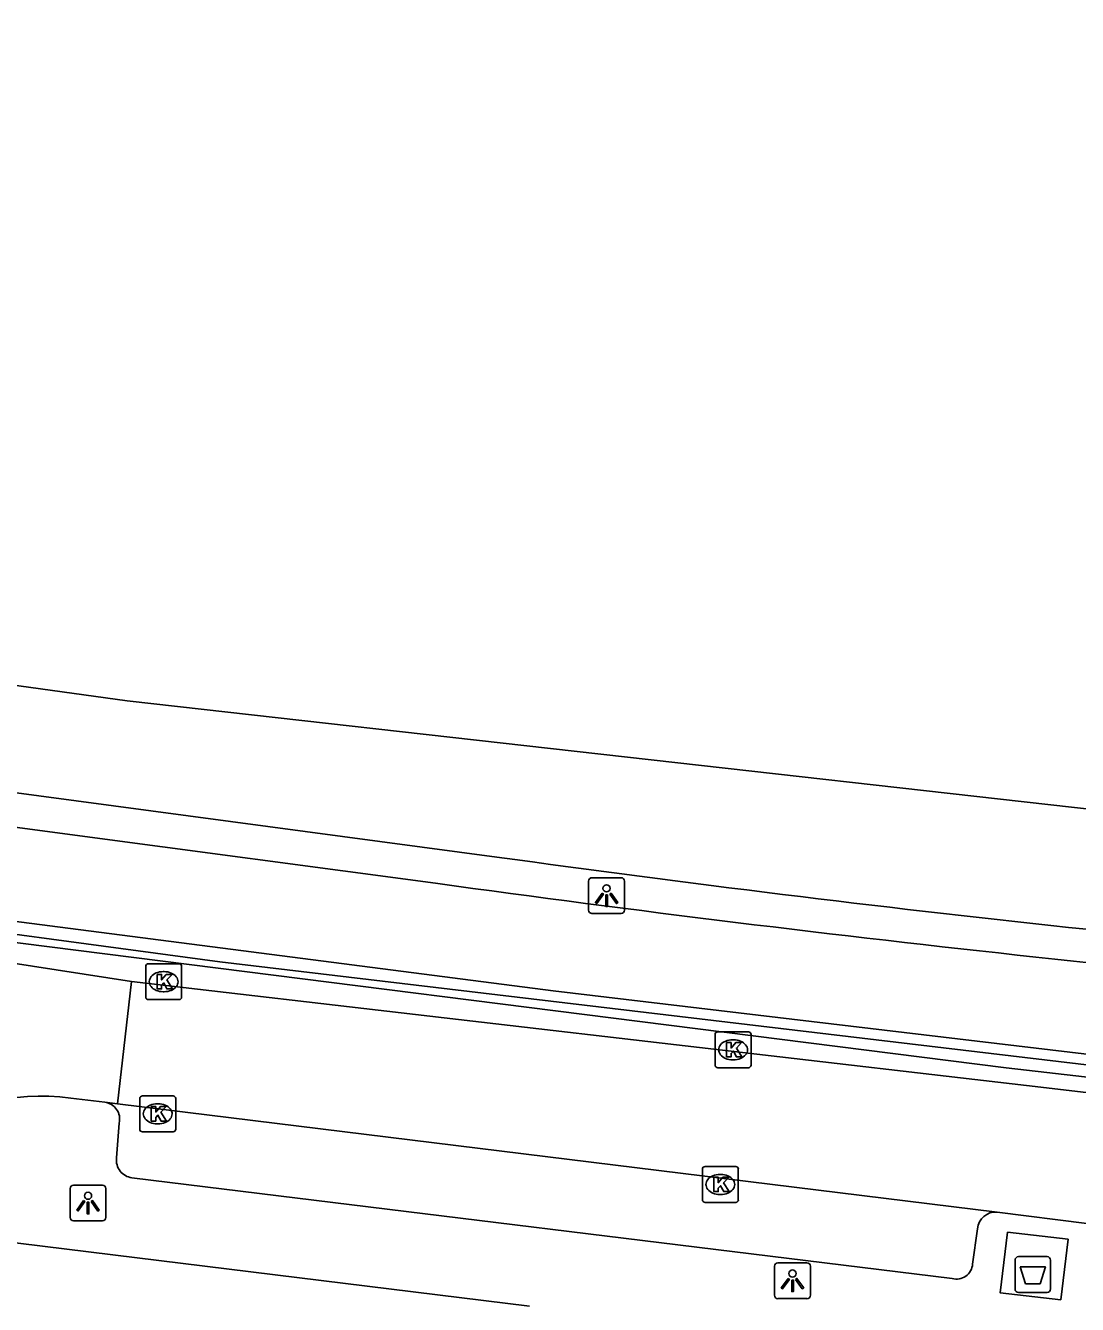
# Model space of a CAD drawing. Extents: x 161696 to 162377, y 380761 to 381673.
# Drawn here: x 162017.86 to 162047.14, y 381607.67 to 381643.26 of the extents above; entities that cross this region are included whole.
import ezdxf

# ---------------------------------------------------------------- set-up
doc = ezdxf.new("R2010")
doc.units = 0
for name, color, linetype in [('IMGEO_Afval_apart_plaats', 7, 'Continuous'), ('IMGEO_Berm_gesloten', 7, 'Continuous'), ('IMGEO_Haag', 7, 'Continuous'), ('IMGEO_Hek', 7, 'Continuous'), ('IMGEO_Kolk', 7, 'Continuous'), ('IMGEO_Lichtpunt', 7, 'Continuous'), ('IMGEO_Rijbaan_lokaal_gesloten', 7, 'Continuous'), ('IMGEO_Rijbaan_lokaal_open', 7, 'Continuous'), ('IMGEO_Rijbaan_regionaal_gesloten', 7, 'Continuous'), ('IMGEO_Voetpad_gesloten', 7, 'Continuous'), ('IMGEO_Voetpad_open', 7, 'Continuous')]:
    doc.layers.add(name, color=color, linetype=linetype)

msp = doc.modelspace()

# ---------------------------------------------------------------- linework, layer by layer
at = {"layer": 'IMGEO_Afval_apart_plaats'}
for p, q in [((162045.405, 381608.098), (162045.405, 381608.898)), ((162045.405, 381608.898), (162045.405, 381608.098)), ((162045.505, 381608.998), (162046.295, 381608.998)), ((162046.295, 381608.998), (162045.505, 381608.998)), ((162046.395, 381608.898), (162046.395, 381608.098)), ((162046.395, 381608.098), (162046.395, 381608.898)), ((162046.295, 381607.998), (162045.505, 381607.998)), ((162045.505, 381607.998), (162046.295, 381607.998))]:
    msp.add_line(p, q, dxfattribs=at)
msp.add_lwpolyline([(162045.548, 381608.712), (162046.252, 381608.712), (162046.103, 381608.242), (162045.697, 381608.242), (162045.548, 381608.712)], dxfattribs=at)
for centre, start, end in [((162045.505, 381608.898), 90, 180), ((162045.505, 381608.898), 90, 180), ((162046.295, 381608.898), 0, 90), ((162046.295, 381608.898), 360, 90), ((162045.505, 381608.098), 180, 270), ((162045.505, 381608.098), 180, 270), ((162046.295, 381608.098), 270, 0), ((162046.295, 381608.098), 270, 0)]:
    msp.add_arc(centre, 0.1, start, end, dxfattribs=at)
at = {"layer": 'IMGEO_Berm_gesloten'}
msp.add_lwpolyline([(162029.275, 381619.389), (162019.095, 381620.749), (162000.482, 381623.237), (162000, 381623.301), (161983.32, 381625.528)], dxfattribs=at)
msp.add_arc((162107.381, 382185.934), 571.903, 262.15042, 265.52468, dxfattribs=at)
at = {"layer": 'IMGEO_Haag'}
for points in [[(162073.121, 381611.61), (162058.201, 381613.334), (162052.636, 381614.01), (162032.551, 381616.394), (162012.929, 381618.932), (162008.008, 381619.592), (162005.403, 381620.402), (162005.256, 381619.883)], [(162013.023, 381618.315), (162045.16, 381614.253), (162073.603, 381610.989)]]:
    msp.add_lwpolyline(points, dxfattribs=at)
at = {"layer": 'IMGEO_Hek'}
msp.add_lwpolyline([(162062.234, 381612.571), (162023.271, 381617.206), (162013.068, 381618.577), (162007.88, 381619.413), (162005.359, 381620.005)], dxfattribs=at)
at = {"layer": 'IMGEO_Kolk'}
for p, q in [((162021.207, 381616.225), (162021.207, 381617.077)), ((162021.282, 381617.151), (162022.134, 381617.151)), ((162022.208, 381617.077), (162022.208, 381616.225)), ((162021.695, 381616.931), (162021.72, 381616.931)), ((162021.718, 381616.371), (162021.693, 381616.371)), ((162022.134, 381616.151), (162021.282, 381616.151)), ((162037.056, 381614.329), (162037.056, 381615.181)), ((162037.131, 381615.255), (162037.983, 381615.255)), ((162037.544, 381615.035), (162037.569, 381615.035)), ((162038.057, 381615.181), (162038.057, 381614.329)), ((162037.983, 381614.255), (162037.131, 381614.255)), ((162037.567, 381614.475), (162037.542, 381614.475)), ((162021.041, 381612.546), (162021.041, 381613.398)), ((162021.116, 381613.472), (162021.968, 381613.472)), ((162021.529, 381613.252), (162021.554, 381613.252)), ((162022.042, 381613.398), (162022.042, 381612.546)), ((162021.968, 381612.472), (162021.116, 381612.472)), ((162021.552, 381612.692), (162021.527, 381612.692)), ((162036.702, 381610.581), (162036.702, 381611.433)), ((162036.777, 381611.507), (162037.629, 381611.507)), ((162037.703, 381611.433), (162037.703, 381610.581)), ((162037.19, 381611.287), (162037.215, 381611.287)), ((162037.213, 381610.727), (162037.188, 381610.727)), ((162037.629, 381610.507), (162036.777, 381610.507))]:
    msp.add_line(p, q, dxfattribs=at)
for points in [[(162021.207, 381616.225), (162021.207, 381617.077)], [(162021.282, 381617.151), (162022.134, 381617.151)], [(162022.208, 381617.077), (162022.208, 381616.225)], [(162021.528, 381616.851), (162021.651, 381616.851), (162021.651, 381616.7), (162021.781, 381616.851), (162021.945, 381616.851), (162021.799, 381616.7), (162021.952, 381616.451), (162021.8, 381616.451), (162021.715, 381616.615), (162021.651, 381616.548), (162021.651, 381616.451), (162021.528, 381616.451), (162021.528, 381616.851)], [(162022.134, 381616.151), (162021.282, 381616.151)], [(162037.056, 381614.329), (162037.056, 381615.181)], [(162037.131, 381615.255), (162037.983, 381615.255)], [(162037.377, 381614.955), (162037.5, 381614.955), (162037.5, 381614.804), (162037.63, 381614.955), (162037.794, 381614.955), (162037.648, 381614.804), (162037.801, 381614.555), (162037.649, 381614.555), (162037.564, 381614.719), (162037.5, 381614.652), (162037.5, 381614.555), (162037.377, 381614.555), (162037.377, 381614.955)], [(162038.057, 381615.181), (162038.057, 381614.329)], [(162037.983, 381614.255), (162037.131, 381614.255)], [(162021.041, 381612.546), (162021.041, 381613.398)], [(162021.116, 381613.472), (162021.968, 381613.472)], [(162021.362, 381613.172), (162021.485, 381613.172), (162021.485, 381613.021), (162021.615, 381613.172), (162021.779, 381613.172), (162021.633, 381613.021), (162021.786, 381612.772), (162021.634, 381612.772), (162021.549, 381612.936), (162021.485, 381612.869), (162021.485, 381612.772), (162021.362, 381612.772), (162021.362, 381613.172)], [(162022.042, 381613.398), (162022.042, 381612.546)], [(162021.968, 381612.472), (162021.116, 381612.472)], [(162036.702, 381610.581), (162036.702, 381611.433)], [(162036.777, 381611.507), (162037.629, 381611.507)], [(162037.703, 381611.433), (162037.703, 381610.581)], [(162037.023, 381611.207), (162037.146, 381611.207), (162037.146, 381611.056), (162037.276, 381611.207), (162037.44, 381611.207), (162037.294, 381611.056), (162037.447, 381610.807), (162037.295, 381610.807), (162037.21, 381610.971), (162037.146, 381610.904), (162037.146, 381610.807), (162037.023, 381610.807), (162037.023, 381611.207)], [(162037.629, 381610.507), (162036.777, 381610.507)]]:
    msp.add_lwpolyline(points, dxfattribs=at)
for centre, start, end in [((162021.284, 381617.075), 91.552, 178.448), ((162021.284, 381617.075), 91.552, 178.448), ((162022.132, 381617.075), 1.552, 88.448), ((162022.132, 381617.075), 1.552, 88.448), ((162021.284, 381616.227), 181.552, 268.448), ((162021.284, 381616.227), 181.552, 268.448), ((162022.132, 381616.227), 271.552, 358.448), ((162022.132, 381616.227), 271.552, 358.448), ((162037.133, 381615.179), 91.552, 178.448), ((162037.133, 381615.179), 91.552, 178.448), ((162037.981, 381615.179), 1.552, 88.448), ((162037.981, 381615.179), 1.552, 88.448), ((162037.133, 381614.331), 181.552, 268.448), ((162037.133, 381614.331), 181.552, 268.448), ((162037.981, 381614.331), 271.552, 358.448), ((162037.981, 381614.331), 271.552, 358.448), ((162021.118, 381613.396), 91.552, 178.448), ((162021.118, 381613.396), 91.552, 178.448), ((162021.966, 381613.396), 1.552, 88.448), ((162021.966, 381613.396), 1.552, 88.448), ((162021.118, 381612.548), 181.552, 268.448), ((162021.118, 381612.548), 181.552, 268.448), ((162021.966, 381612.548), 271.552, 358.448), ((162021.966, 381612.548), 271.552, 358.448), ((162036.779, 381611.431), 91.552, 178.448), ((162036.779, 381611.431), 91.552, 178.448), ((162037.627, 381611.431), 1.552, 88.448), ((162037.627, 381611.431), 1.552, 88.448), ((162036.779, 381610.583), 181.552, 268.448), ((162036.779, 381610.583), 181.552, 268.448), ((162037.627, 381610.583), 271.552, 358.448), ((162037.627, 381610.583), 271.552, 358.448)]:
    msp.add_arc(centre, 0.0765, start, end, dxfattribs=at)
for centre, major_axis, ratio, start_param, end_param in [((162021.694, 381616.651), (-0.387, 0.002), 0.722429, 4.712389, 7.853982), ((162021.719, 381616.651), (-0.39, 0.002), 0.717154, 1.570796, 4.712389), ((162037.543, 381614.755), (-0.387, 0.002), 0.722429, 4.712389, 7.853982), ((162037.568, 381614.755), (-0.39, 0.002), 0.717154, 1.570796, 4.712389), ((162021.528, 381612.972), (-0.387, 0.002), 0.722429, 4.712389, 7.853982), ((162021.553, 381612.972), (-0.39, 0.002), 0.717154, 1.570796, 4.712389), ((162037.189, 381611.007), (-0.387, 0.002), 0.722429, 4.712389, 7.853982), ((162037.214, 381611.007), (-0.39, 0.002), 0.717154, 1.570796, 4.712389)]:
    msp.add_ellipse(centre, major_axis=major_axis, ratio=ratio, start_param=start_param, end_param=end_param, dxfattribs=at)
at = {"layer": 'IMGEO_Lichtpunt'}
for p, q in [((162034.438, 381619.546), (162033.63, 381619.546)), ((162034.438, 381619.546), (162033.63, 381619.546)), ((162033.536, 381619.451), (162033.536, 381618.644)), ((162033.536, 381619.451), (162033.536, 381618.644)), ((162034.532, 381618.644), (162034.532, 381619.451)), ((162034.532, 381618.644), (162034.532, 381619.451)), ((162033.63, 381618.55), (162034.438, 381618.55)), ((162033.63, 381618.55), (162034.438, 381618.55)), ((162019.104, 381610.894), (162019.104, 381610.087)), ((162019.104, 381610.894), (162019.104, 381610.087)), ((162020.006, 381610.989), (162019.198, 381610.989)), ((162020.006, 381610.989), (162019.198, 381610.989)), ((162020.1, 381610.087), (162020.1, 381610.894)), ((162020.1, 381610.087), (162020.1, 381610.894)), ((162019.198, 381609.993), (162020.006, 381609.993)), ((162019.198, 381609.993), (162020.006, 381609.993)), ((162038.712, 381608.729), (162038.712, 381607.922)), ((162038.712, 381608.729), (162038.712, 381607.922)), ((162039.614, 381608.824), (162038.806, 381608.824)), ((162039.614, 381608.824), (162038.806, 381608.824)), ((162039.708, 381607.922), (162039.708, 381608.729)), ((162039.708, 381607.922), (162039.708, 381608.729)), ((162038.806, 381607.828), (162039.614, 381607.828)), ((162038.806, 381607.828), (162039.614, 381607.828))]:
    msp.add_line(p, q, dxfattribs=at)
for points in [[(162033.91, 381619.115), (162033.949, 381619.087), (162033.761, 381618.825), (162033.723, 381618.852), (162033.91, 381619.115)], [(162034.012, 381619.067), (162034.059, 381619.067), (162034.059, 381618.745), (162034.012, 381618.745), (162034.012, 381619.067)], [(162034.122, 381619.087), (162034.16, 381619.114), (162034.347, 381618.852), (162034.308, 381618.824), (162034.122, 381619.087)], [(162019.478, 381610.558), (162019.517, 381610.53), (162019.329, 381610.268), (162019.291, 381610.295), (162019.478, 381610.558)], [(162019.58, 381610.51), (162019.627, 381610.51), (162019.627, 381610.188), (162019.58, 381610.188), (162019.58, 381610.51)], [(162019.69, 381610.53), (162019.728, 381610.557), (162019.915, 381610.295), (162019.876, 381610.267), (162019.69, 381610.53)], [(162039.086, 381608.393), (162039.125, 381608.365), (162038.937, 381608.103), (162038.899, 381608.13), (162039.086, 381608.393)], [(162039.188, 381608.345), (162039.235, 381608.345), (162039.235, 381608.023), (162039.188, 381608.023), (162039.188, 381608.345)], [(162039.298, 381608.365), (162039.336, 381608.392), (162039.523, 381608.13), (162039.484, 381608.102), (162039.298, 381608.365)]]:
    msp.add_lwpolyline(points, dxfattribs=at)
for centre in [(162034.035, 381619.249), (162019.603, 381610.692), (162039.211, 381608.527)]:
    msp.add_circle(centre, 0.0994, dxfattribs=at)
for centre, start, end in [((162033.63, 381619.451), 90, 180), ((162033.63, 381619.451), 90, 180), ((162034.438, 381619.451), 0, 90), ((162034.438, 381619.451), 0, 90), ((162033.63, 381618.644), 180, 270), ((162033.63, 381618.644), 180, 270), ((162034.438, 381618.644), 270, 0), ((162034.438, 381618.644), 270, 360), ((162019.198, 381610.894), 90, 180), ((162019.198, 381610.894), 90, 180), ((162020.006, 381610.894), 0, 90), ((162020.006, 381610.894), 0, 90), ((162019.198, 381610.087), 180, 270), ((162019.198, 381610.087), 180, 270), ((162020.006, 381610.087), 270, 0), ((162020.006, 381610.087), 270, 360), ((162038.806, 381608.729), 90, 180), ((162038.806, 381608.729), 90, 180), ((162039.614, 381608.729), 0, 90), ((162039.614, 381608.729), 0, 90), ((162038.806, 381607.922), 180, 270), ((162038.806, 381607.922), 180, 270), ((162039.614, 381607.922), 270, 0), ((162039.614, 381607.922), 270, 360)]:
    msp.add_arc(centre, 0.0946, start, end, dxfattribs=at)
at = {"layer": 'IMGEO_Rijbaan_lokaal_gesloten'}
for points in [[(162020.814, 381616.659), (162045.725, 381613.764), (162056.879, 381612.456), (162074.876, 381610.296), (162076.094, 381610.119)], [(162020.418, 381613.251), (162044.905, 381610.239)], [(162047.401, 381609.922), (162044.905, 381610.239)]]:
    msp.add_lwpolyline(points, dxfattribs=at)
at = {"layer": 'IMGEO_Rijbaan_lokaal_open'}
for points in [[(162015.148, 381617.478), (162017.397, 381617.188), (162020.814, 381616.659)], [(162020.814, 381616.659), (162020.418, 381613.251)], [(162020.072, 381613.294), (162019.122, 381613.411)], [(162020.072, 381613.294), (162020.418, 381613.251)]]:
    msp.add_lwpolyline(points, dxfattribs=at)
msp.add_arc((162018.314, 381607.295), 6.169, 82.4702, 169.7488, dxfattribs=at)
at = {"layer": 'IMGEO_Rijbaan_regionaal_gesloten'}
for points in [[(161867.859, 381643.264), (161884.969, 381642.644), (161901.285, 381641.036), (161932.232, 381636.725), (161940.345, 381635.595), (162020.69, 381624.466), (162060.244, 381620.014), (162063.052, 381619.843), (162063.15, 381619.837)], [(161890.884, 381638.761), (161902.813, 381637.224), (161910.977, 381636.152), (162000, 381624.262), (162030.983, 381620.121)]]:
    msp.add_lwpolyline(points, dxfattribs=at)
msp.add_arc((162102.254, 382133.708), 518.509, 262.09949, 265.64285, dxfattribs=at)
at = {"layer": 'IMGEO_Voetpad_gesloten'}
msp.add_lwpolyline([(162045.199, 381609.682), (162046.882, 381609.483), (162046.678, 381607.798), (162044.994, 381607.987), (162045.199, 381609.682)], dxfattribs=at)
at = {"layer": 'IMGEO_Voetpad_open'}
for points in [[(162020.396, 381611.744), (162020.471, 381612.716)], [(162043.656, 381608.388), (162020.824, 381611.194)], [(162044.362, 381609.775), (162044.224, 381608.788)], [(162017.045, 381609.444), (162031.891, 381607.623)]]:
    msp.add_lwpolyline(points, dxfattribs=at)
for centre, radius, start, end in [((162020.01, 381612.825), 0.473, 346.721, 82.5145), ((162020.885, 381611.683), 0.493, 172.8641, 262.9147), ((162044.871, 381609.729), 0.511, 86.1906, 174.8379), ((162043.776, 381608.821), 0.449, 254.4716, 355.8368)]:
    msp.add_arc(centre, radius, start, end, dxfattribs=at)

doc.saveas('drawing.dxf')
